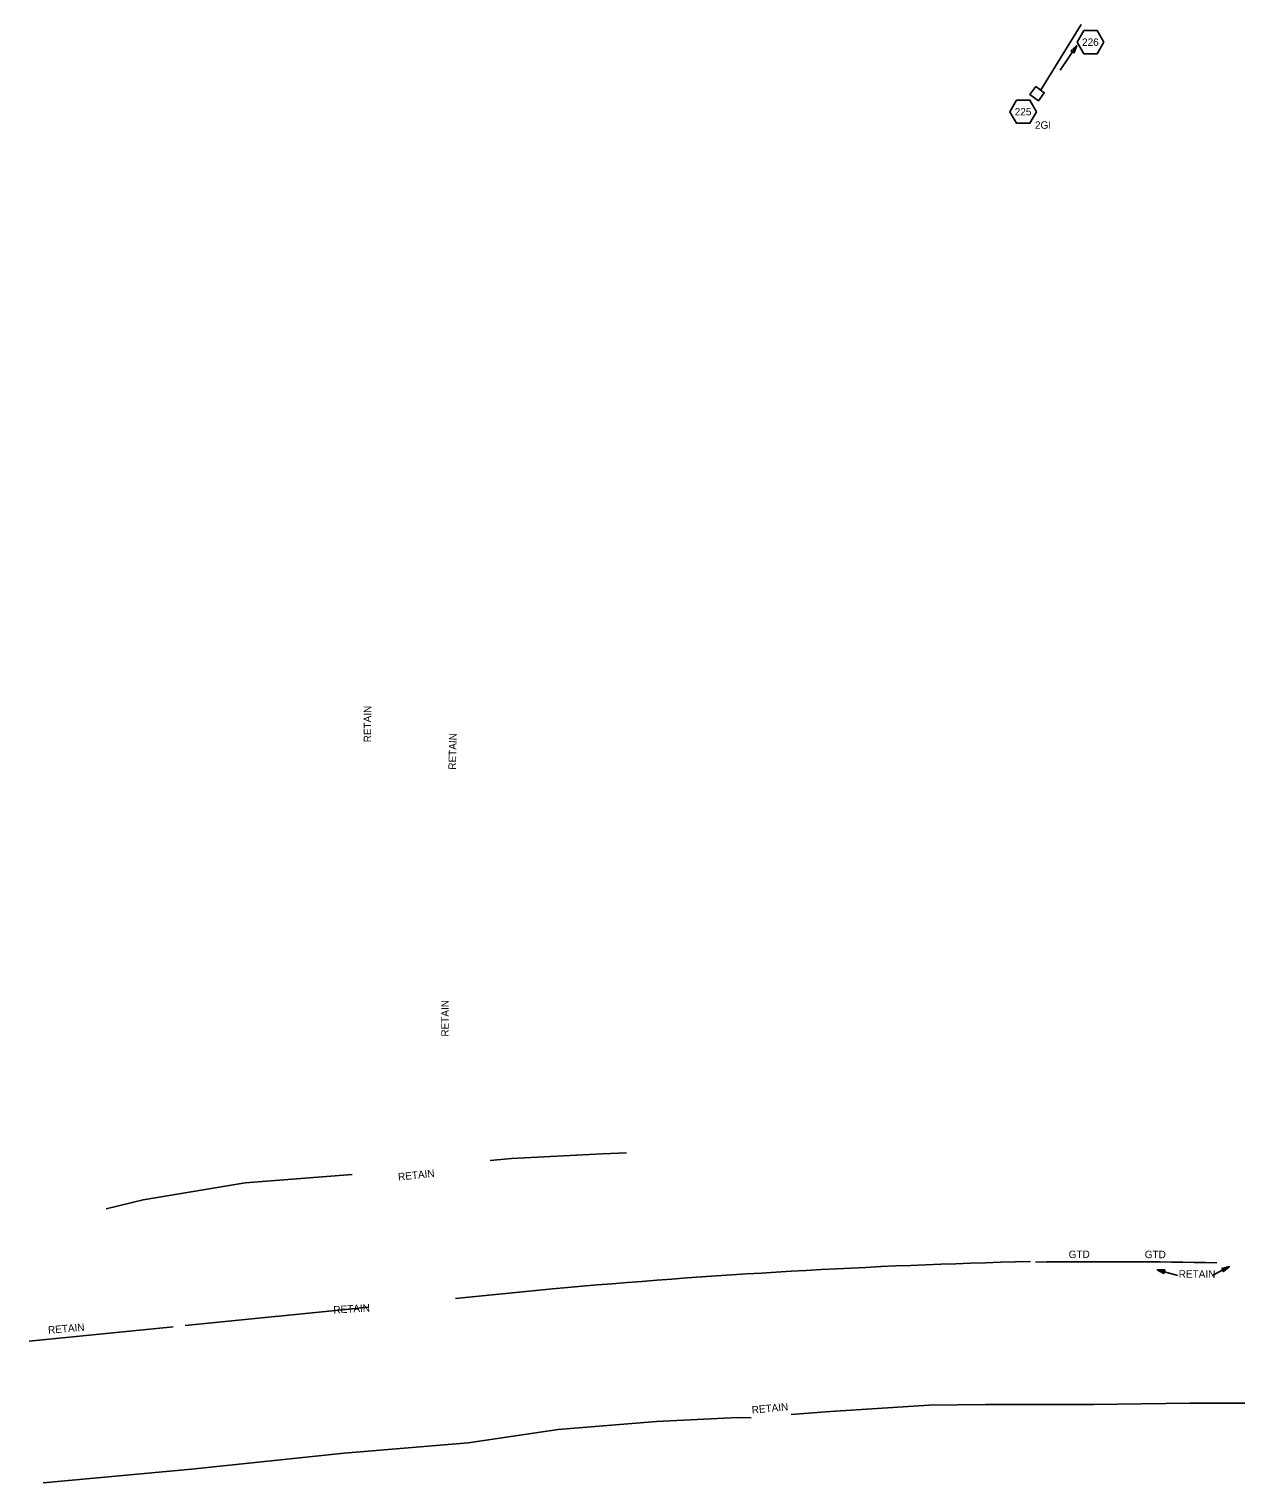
# Model space of a CAD drawing. Extents: x 2384780 to 2405432, y 547869 to 573706.
# Drawn here: x 2396495 to 2397303, y 552477 to 553451 of the extents above; entities that cross this region are included whole.
import ezdxf

# ---------------------------------------------------------------- set-up
doc = ezdxf.new("R2010")
doc.units = 0
for name, color, linetype in [('Old_Level_1', 7, 'Continuous'), ('Old_Level_18', 7, 'Continuous'), ('Old_Level_19', 7, 'Continuous'), ('Old_Level_5', 7, 'Continuous'), ('Old_Level_9', 7, 'Continuous'), ('Prop Drainage Box Number Symbol CELL', 7, 'Continuous')]:
    doc.layers.add(name, color=color, linetype=linetype)

# ---------------------------------------------------------------- blocks, each defined once
blk = doc.blocks.new('IN')
at = {"layer": 'Old_Level_9'}
blk.add_lwpolyline([(-0.07025, 0.067), (0.07025, 0.067), (0.07025, -0.067), (-0.07025, -0.067)], close=True, dxfattribs=at)

msp = doc.modelspace()

# ---------------------------------------------------------------- linework, layer by layer
at = {"layer": 'Old_Level_1'}
msp.add_line((2397172, 553409.66), (2397199.27, 553453.85), dxfattribs=at)
at = {"layer": 'Old_Level_18'}
msp.add_arc((2397216.77, 548826.52), 3798.55, 88.89206, 90.72383, dxfattribs=at)
at = {"layer": 'Old_Level_19'}
for p, q in [((2396780.32, 552600.37), (2396845.17, 552606.84)), ((2396722.19, 552594.58), (2396599.17, 552582.31)), ((2396494.57, 552571.88), (2396591.16, 552581.51))]:
    msp.add_line(p, q, dxfattribs=at)
for points in [[(2396894.8, 552698.01), (2396878.7, 552697.36), (2396817.66, 552694.29), (2396803.36, 552692.76)], [(2396710.91, 552683.56), (2396639.4, 552677.93), (2396571, 552666.43), (2396546.23, 552660.56)], [(2397772.01, 552487.64), (2397701.04, 552497.67), (2397651.63, 552506.35), (2397591.49, 552516.1), (2397501.18, 552524.78), (2397430.49, 552528.03), (2397384.03, 552527.22), (2397343.67, 552530.2), (2397272.16, 552530.2), (2397207.58, 552529.39), (2397135.53, 552529.39), (2397097.5, 552528.84), (2397031.19, 552524.78), (2397005.18, 552522.61)], [(2396978.37, 552520.44), (2396969.43, 552520.71), (2396914.79, 552518), (2396848.97, 552512.58), (2396788.75, 552503.64), (2396705.6, 552496.86), (2396603.48, 552486.02), (2396504.05, 552476.86)]]:
    msp.add_lwpolyline(points, dxfattribs=at)
msp.add_arc((2397284.95, 547741.43), 4885.25, 91.40221, 95.16482, dxfattribs=at)
at = {"layer": 'Old_Level_5'}
for p, q in [((2397196.33, 553439.72), (2397185.3, 553423.28)), ((2397298.63, 552621.79), (2397287.52, 552616.04)), ((2397250.33, 552619.68), (2397264.13, 552615.85))]:
    msp.add_line(p, q, dxfattribs=at)
for points in [[(2397192.51, 553436.27), (2397196.33, 553439.72), (2397194.59, 553434.88)], [(2397293.62, 552620.6), (2397298.63, 552621.79), (2397294.77, 552618.38)], [(2397254.81, 552617.14), (2397250.33, 552619.68), (2397255.48, 552619.55)]]:
    msp.add_lwpolyline(points, close=True, dxfattribs=at)
at = {"layer": 'Prop Drainage Box Number Symbol CELL'}
for points in [[(2397214.63, 553442), (2397210.16, 553449.75), (2397201.21, 553449.75), (2397196.73, 553442), (2397201.21, 553434.25), (2397210.16, 553434.25)], [(2397169.5, 553395.43), (2397165.02, 553403.18), (2397156.07, 553403.18), (2397151.6, 553395.43), (2397156.07, 553387.68), (2397165.02, 553387.68)]]:
    msp.add_lwpolyline(points, close=True, dxfattribs=at)

# ---------------------------------------------------------------- block references
at = {"layer": 'Old_Level_5', "xscale": 50.00000000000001, "yscale": 50, "rotation": -36.02377336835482}
msp.add_blockref('IN', (2397169.79, 553407.52), dxfattribs=at)

# ---------------------------------------------------------------- texts
at = {"layer": 'Old_Level_5'}
for s, p in [('2GI', (2397168.37, 553383.98)), ('RETAIN', (2397264.71, 552614.31))]:
    msp.add_text(s, height=5, dxfattribs=at).set_placement(p)
for s, rotation, p in [('RETAIN', 89.96493, (2396723.72, 552972.99)), ('RETAIN', 88.52392, (2396780.44, 552954.58)), ('RETAIN', 90, (2396775.67, 552775.82)), ('RETAIN', 5.97136, (2396742, 552679.36)), ('GTD', 0.38861, (2397190.99, 552627.47)), ('GTD', 359.62067, (2397241.93, 552627.48)), ('RETAIN', 3.38539, (2396698.53, 552590.27)), ('RETAIN', 4.80793, (2396507.45, 552576.78)), ('RETAIN', 5.39332, (2396978.89, 552523.24))]:
    msp.add_text(s, height=5, rotation=rotation, dxfattribs=at).set_placement(p)
at = {"layer": 'Prop Drainage Box Number Symbol CELL'}
for s, p in [('226', (2397199.95, 553439.5)), ('225', (2397154.84, 553392.93))]:
    msp.add_text(s, height=5, dxfattribs=at).set_placement(p)

doc.saveas('drawing.dxf')
